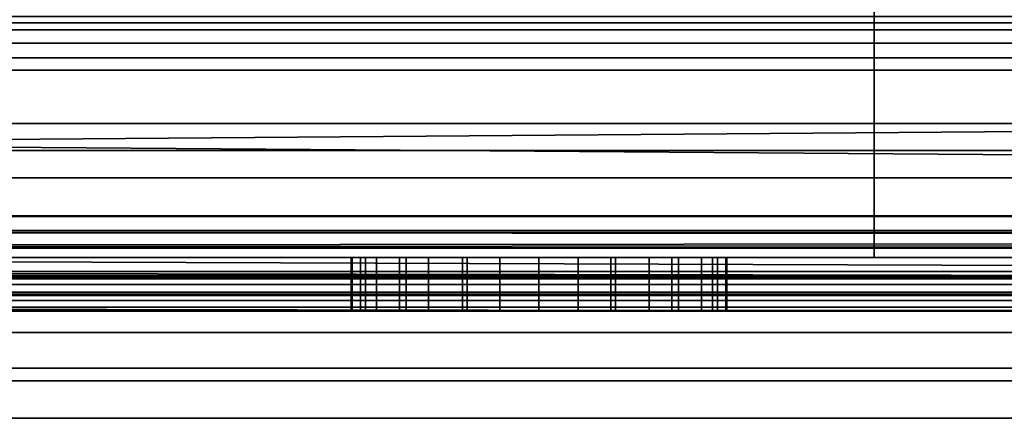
# Model space of a CAD drawing. Header units: millimetres. Extents: x -503 to 6703, y -110 to 249.
# Tile 366 of 656: x 1167.32 to 1185.68, y -30 to -22.56. Entities that reach past the tile are written whole.
import ezdxf

# ---------------------------------------------------------------- set-up
doc = ezdxf.new("R2010")
doc.units = ezdxf.units.MM
doc.layers.add('151', color=7, linetype='Continuous', true_color=0xffffff)

# ---------------------------------------------------------------- blocks, each defined once
blk = doc.blocks.new('UG_SURFACE_110')
at = {"layer": '151', "color": 250, "linetype": 'Continuous', "lineweight": 35}
for points in [[(1141.5, -21.648, 0.728), (1858.5, -21.648, 0.728), (1858.5, -22.621, 1.379), (1141.5, -22.621, 1.379)], [(1141.5, -23.5, 23.5), (1858.5, -23.5, 23.5), (1858.5, -22.5, 23.5), (1141.5, -22.5, 23.5)], [(1141.5, -22.621, 1.379), (1858.5, -22.621, 1.379), (1858.5, -23.272, 2.352), (1141.5, -23.272, 2.352)], [(1141.5, -23.272, 2.352), (1858.5, -23.272, 2.352), (1858.5, -23.5, 3.5), (1141.5, -23.5, 3.5)], [(1141.5, -23.5, 3.5), (1858.5, -23.5, 3.5), (1858.5, -23.5, 23.5), (1141.5, -23.5, 23.5)]]:
    blk.add_3dface(points, dxfattribs=at)
blk = doc.blocks.new('UG_SURFACE_111')
at = {"layer": '151', "color": 252, "linetype": 'Continuous', "lineweight": 35}
for points in [[(1141.5, -20.228, 24), (1858.5, -20.228, 24), (1858.5, -23.5, 24), (1141.5, -23.5, 24)], [(1141.5, -24.5, 30.5), (1858.5, -24.5, 30.5), (1858.5, -20.25, 30.5), (1141.5, -20.25, 30.5)], [(1141.5, -23, 28), (1858.5, -23, 28), (1858.5, -23.5, 29.5), (1141.5, -23.5, 29.5)], [(1141.5, -23.5, 26.5), (1858.5, -23.5, 26.5), (1858.5, -23, 28), (1141.5, -23, 28)], [(1141.5, -23.5, 0.5), (1858.5, -23.5, 0.5), (1858.5, -24.5, 0.5), (1141.5, -24.5, 0.5)], [(1141.5, -23.5, 24), (1858.5, -23.5, 24), (1858.5, -23.5, 0.5), (1141.5, -23.5, 0.5)], [(1141.5, -23.5, 29.5), (1858.5, -23.5, 29.5), (1858.5, -24.5, 29.5), (1141.5, -24.5, 29.5)], [(1141.5, -24.5, 26.5), (1858.5, -24.5, 26.5), (1858.5, -23.5, 26.5), (1141.5, -23.5, 26.5)], [(1141.5, -24.5, 0.5), (1858.5, -24.5, 0.5), (1858.5, -24.5, 26.5), (1141.5, -24.5, 26.5)], [(1141.5, -24.5, 29.5), (1858.5, -24.5, 29.5), (1858.5, -24.5, 30.5), (1141.5, -24.5, 30.5)]]:
    blk.add_3dface(points, dxfattribs=at)
blk = doc.blocks.new('UG_SURFACE_113')
at = {"layer": '151', "color": 35, "linetype": 'Continuous', "lineweight": 35}
for points in [[(1144, -14.5, 1002), (1218, -14.5, 1002), (1218, -27, 1002), (1144, -27, 1002)], [(1218, -14.5, 1159), (1144, -14.5, 1159), (1144, -27, 1159), (1218, -27, 1159)], [(1183.25, -14.5, 1003), (1144, -14.5, 1003), (1144, -27, 1003), (1183.25, -27, 1003)], [(1183.25, -27, 1158), (1144, -27, 1158), (1144, -14.5, 1158), (1183.25, -14.5, 1158)], [(1186.75, -14.5, 1003), (1183.25, -14.5, 1003), (1183.25, -27, 1003), (1186.75, -27, 1003)], [(1183.25, -14.5, 1158), (1186.75, -14.5, 1158), (1186.75, -27, 1158), (1183.25, -27, 1158)], [(1859, -30, 2017), (1859, -19.41, 2017), (1141, -19.41, 2017), (1141, -24.75, 2017)], [(1143, -19.41, 30.5), (1857, -19.41, 30.5), (1141, -25, 30.5), (1141, -24.75, 30.5)], [(1857, -19.41, 30.5), (1859, -19.41, 30.5), (1859, -25, 30.5), (1141, -25, 30.5)], [(1231, -22.753, 1171.853), (1144, -22.753, 1171.853), (1144, -19.5, 1172.5), (1231, -19.5, 1172.5)], [(1231, -19.5, 996.5), (1144, -19.5, 996.5), (1144, -22.753, 997.147), (1231, -22.753, 997.147)], [(1231, -25.51, 1170.01), (1144, -25.51, 1170.01), (1144, -22.753, 1171.853), (1231, -22.753, 1171.853)], [(1231, -22.753, 997.147), (1144, -22.753, 997.147), (1144, -25.51, 998.99), (1231, -25.51, 998.99)], [(1141, -24.75, 2017), (1141, -30, 2017), (1859, -30, 2017)], [(1141, -30), (1141, -25), (1859, -25), (1859, -30)], [(1141, -25), (1141, -25, 30.5), (1859, -25, 30.5), (1859, -25)], [(1231, -27.353, 1167.253), (1144, -27.353, 1167.253), (1144, -25.51, 1170.01), (1231, -25.51, 1170.01)], [(1231, -25.51, 998.99), (1144, -25.51, 998.99), (1144, -27.353, 1001.747), (1231, -27.353, 1001.747)], [(1144, -27, 1002), (1218, -27, 1002), (1217.979, -27.257, 1002.051)], [(1217.979, -27.257, 1002.051), (1144, -27.26, 1002.035), (1144, -27, 1002)], [(1218, -27, 1159), (1144, -27, 1159), (1144, -27.383, 1158.924), (1217.968, -27.383, 1158.924)], [(1183.25, -27, 1014.25), (1144, -27, 1014.25), (1175.661, -27, 1020.766), (1177, -27, 1020.5)], [(1144, -27, 1014.25), (1173.766, -27, 1022.661), (1174.525, -27, 1021.525)], [(1144, -27, 1035), (1173.766, -27, 1027.339), (1173.5, -27, 1026)], [(1174.525, -27, 1021.525), (1175.661, -27, 1020.766), (1144, -27, 1014.25)], [(1173.5, -27, 1026), (1173.5, -27, 1024), (1144, -27, 1014.25), (1144, -27, 1035)], [(1144, -27, 1035), (1175.661, -27, 1029.234), (1174.525, -27, 1028.475)], [(1173.5, -27, 1024), (1173.766, -27, 1022.661), (1144, -27, 1014.25)], [(1144, -27, 1035), (1183.25, -27, 1035), (1177, -27, 1029.5), (1175.661, -27, 1029.234)], [(1174.525, -27, 1028.475), (1173.766, -27, 1027.339), (1144, -27, 1035)], [(1183.25, -27, 1097.25), (1144, -27, 1097.25), (1176.272, -27, 1100.577), (1177.728, -27, 1100.577)], [(1144, -27, 1097.25), (1173.519, -27, 1103.634), (1173.969, -27, 1102.25)], [(1144, -27, 1110.75), (1183.25, -27, 1110.75), (1177, -27, 1107.5), (1175.576, -27, 1107.197)], [(1144, -27, 1097.25), (1174.943, -27, 1101.168), (1176.272, -27, 1100.577)], [(1144, -27, 1097.25), (1144, -27, 1110.75), (1173.671, -27, 1105.082), (1173.519, -27, 1103.634)], [(1175.576, -27, 1107.197), (1174.399, -27, 1106.342), (1144, -27, 1110.75)], [(1174.399, -27, 1106.342), (1173.671, -27, 1105.082), (1144, -27, 1110.75)], [(1173.969, -27, 1102.25), (1174.943, -27, 1101.168), (1144, -27, 1097.25)], [(1183.25, -27, 1158), (1183.25, -27, 1129.75), (1144, -27, 1129.75), (1144, -27, 1158)], [(1183.25, -27, 1129.75), (1183.25, -27, 1110.75), (1144, -27, 1110.75), (1144, -27, 1129.75)], [(1183.25, -27, 1097.25), (1183.25, -27, 1090.5), (1144, -27, 1090.5), (1144, -27, 1097.25)], [(1183.25, -27, 1090.5), (1183.25, -27, 1035), (1144, -27, 1035), (1144, -27, 1090.5)], [(1183.25, -27, 1014.25), (1183.25, -27, 1003), (1144, -27, 1003), (1144, -27, 1014.25)], [(1173.5, -28, 1026), (1173.5, -27, 1026), (1173.766, -27, 1027.339), (1173.766, -28, 1027.339)], [(1173.5, -27, 1024), (1173.5, -27, 1026), (1173.5, -28, 1026), (1173.5, -28, 1024)], [(1173.766, -28, 1022.661), (1173.766, -27, 1022.661), (1173.5, -27, 1024), (1173.5, -28, 1024)], [(1173.519, -28, 1103.634), (1173.519, -27, 1103.634), (1173.671, -27, 1105.082), (1173.671, -28, 1105.082)], [(1173.969, -28, 1102.25), (1173.969, -27, 1102.25), (1173.519, -27, 1103.634), (1173.519, -28, 1103.634)], [(1173.671, -28, 1105.082), (1173.671, -27, 1105.082), (1174.399, -27, 1106.342), (1174.399, -28, 1106.342)], [(1173.766, -28, 1027.339), (1173.766, -27, 1027.339), (1174.525, -27, 1028.475), (1174.525, -28, 1028.475)], [(1174.525, -28, 1021.525), (1174.525, -27, 1021.525), (1173.766, -27, 1022.661), (1173.766, -28, 1022.661)], [(1174.943, -28, 1101.168), (1174.943, -27, 1101.168), (1173.969, -27, 1102.25), (1173.969, -28, 1102.25)], [(1174.399, -28, 1106.342), (1174.399, -27, 1106.342), (1175.576, -27, 1107.197), (1175.576, -28, 1107.197)], [(1174.525, -28, 1028.475), (1174.525, -27, 1028.475), (1175.661, -27, 1029.234), (1175.661, -28, 1029.234)], [(1175.661, -28, 1020.766), (1175.661, -27, 1020.766), (1174.525, -27, 1021.525), (1174.525, -28, 1021.525)], [(1176.272, -28, 1100.577), (1176.272, -27, 1100.577), (1174.943, -27, 1101.168), (1174.943, -28, 1101.168)], [(1175.576, -28, 1107.197), (1175.576, -27, 1107.197), (1177, -27, 1107.5), (1177, -28, 1107.5)], [(1175.661, -28, 1029.234), (1175.661, -27, 1029.234), (1177, -27, 1029.5), (1177, -28, 1029.5)], [(1177, -28, 1020.5), (1177, -27, 1020.5), (1175.661, -27, 1020.766), (1175.661, -28, 1020.766)], [(1177.728, -28, 1100.577), (1177.728, -27, 1100.577), (1176.272, -27, 1100.577), (1176.272, -28, 1100.577)], [(1177, -27, 1020.5), (1178.339, -27, 1020.766), (1183.25, -27, 1014.25)], [(1178.424, -27, 1107.197), (1177, -27, 1107.5), (1183.25, -27, 1110.75)], [(1178.339, -27, 1029.234), (1177, -27, 1029.5), (1183.25, -27, 1035)], [(1177, -28, 1029.5), (1177, -27, 1029.5), (1178.339, -27, 1029.234), (1178.339, -28, 1029.234)], [(1178.339, -28, 1020.766), (1178.339, -27, 1020.766), (1177, -27, 1020.5), (1177, -28, 1020.5)], [(1177, -28, 1107.5), (1177, -27, 1107.5), (1178.424, -27, 1107.197), (1178.424, -28, 1107.197)], [(1177.728, -27, 1100.577), (1179.057, -27, 1101.168), (1183.25, -27, 1097.25)], [(1179.057, -28, 1101.168), (1179.057, -27, 1101.168), (1177.728, -27, 1100.577), (1177.728, -28, 1100.577)], [(1179.475, -27, 1028.475), (1178.339, -27, 1029.234), (1183.25, -27, 1035)], [(1183.25, -27, 1014.25), (1178.339, -27, 1020.766), (1179.475, -27, 1021.525)], [(1178.339, -28, 1029.234), (1178.339, -27, 1029.234), (1179.475, -27, 1028.475), (1179.475, -28, 1028.475)], [(1179.475, -28, 1021.525), (1179.475, -27, 1021.525), (1178.339, -27, 1020.766), (1178.339, -28, 1020.766)], [(1183.25, -27, 1110.75), (1179.601, -27, 1106.342), (1178.424, -27, 1107.197)], [(1178.424, -28, 1107.197), (1178.424, -27, 1107.197), (1179.601, -27, 1106.342), (1179.601, -28, 1106.342)], [(1183.25, -27, 1097.25), (1179.057, -27, 1101.168), (1180.031, -27, 1102.25)], [(1180.031, -28, 1102.25), (1180.031, -27, 1102.25), (1179.057, -27, 1101.168), (1179.057, -28, 1101.168)], [(1183.25, -27, 1035), (1180.234, -27, 1027.339), (1179.475, -27, 1028.475)], [(1179.475, -27, 1021.525), (1180.234, -27, 1022.661), (1183.25, -27, 1014.25)], [(1179.475, -28, 1028.475), (1179.475, -27, 1028.475), (1180.234, -27, 1027.339), (1180.234, -28, 1027.339)], [(1180.234, -28, 1022.661), (1180.234, -27, 1022.661), (1179.475, -27, 1021.525), (1179.475, -28, 1021.525)], [(1183.25, -27, 1110.75), (1180.329, -27, 1105.082), (1179.601, -27, 1106.342)], [(1179.601, -28, 1106.342), (1179.601, -27, 1106.342), (1180.329, -27, 1105.082), (1180.329, -28, 1105.082)], [(1180.031, -27, 1102.25), (1180.481, -27, 1103.634), (1183.25, -27, 1097.25)], [(1180.481, -28, 1103.634), (1180.481, -27, 1103.634), (1180.031, -27, 1102.25), (1180.031, -28, 1102.25)], [(1183.25, -27, 1014.25), (1180.234, -27, 1022.661), (1180.5, -27, 1024)], [(1180.5, -27, 1026), (1180.234, -27, 1027.339), (1183.25, -27, 1035)], [(1180.234, -28, 1027.339), (1180.234, -27, 1027.339), (1180.5, -27, 1026), (1180.5, -28, 1026)], [(1180.5, -28, 1024), (1180.5, -27, 1024), (1180.234, -27, 1022.661), (1180.234, -28, 1022.661)], [(1180.481, -27, 1103.634), (1180.329, -27, 1105.082), (1183.25, -27, 1110.75), (1183.25, -27, 1097.25)], [(1180.329, -28, 1105.082), (1180.329, -27, 1105.082), (1180.481, -27, 1103.634), (1180.481, -28, 1103.634)], [(1183.25, -27, 1035), (1183.25, -27, 1014.25), (1180.5, -27, 1024), (1180.5, -27, 1026)], [(1180.5, -27, 1026), (1180.5, -27, 1024), (1180.5, -28, 1024), (1180.5, -28, 1026)], [(1183.25, -27, 1097.25), (1183.25, -27, 1110.75), (1186.055, -27, 1105.045), (1186.489, -27, 1100.91)], [(1183.25, -27, 1110.75), (1186.75, -27, 1110.75), (1186.75, -27, 1107.185), (1186.055, -27, 1105.045)], [(1186.489, -27, 1100.91), (1186.75, -27, 1100.459), (1186.75, -27, 1097.25), (1183.25, -27, 1097.25)], [(1186.75, -27, 1158), (1186.75, -27, 1129.75), (1183.25, -27, 1129.75), (1183.25, -27, 1158)], [(1186.75, -27, 1129.75), (1186.75, -27, 1110.75), (1183.25, -27, 1110.75), (1183.25, -27, 1129.75)], [(1186.75, -27, 1097.25), (1186.75, -27, 1090.5), (1183.25, -27, 1090.5), (1183.25, -27, 1097.25)], [(1186.75, -27, 1090.5), (1186.75, -27, 1035), (1183.25, -27, 1035), (1183.25, -27, 1090.5)], [(1186.75, -27, 1035), (1186.75, -27, 1014.25), (1183.25, -27, 1014.25), (1183.25, -27, 1035)], [(1186.75, -27, 1014.25), (1186.75, -27, 1003), (1183.25, -27, 1003), (1183.25, -27, 1014.25)], [(1144, -27.26, 1002.035), (1217.979, -27.257, 1002.051), (1217.968, -27.383, 1002.076)], [(1144, -27.26, 1002.035), (1217.968, -27.383, 1002.076), (1217.944, -27.503, 1002.136)], [(1217.944, -27.503, 1002.136), (1144, -27.503, 1002.136), (1144, -27.26, 1002.035)], [(1231, -28, 1164), (1144, -28, 1164), (1144, -27.353, 1167.253), (1231, -27.353, 1167.253)], [(1231, -27.353, 1001.747), (1144, -27.353, 1001.747), (1144, -27.503, 1002.136), (1217.944, -27.503, 1002.136)], [(1217.968, -27.383, 1158.924), (1144, -27.383, 1158.924), (1144, -27.707, 1158.707), (1217.879, -27.707, 1158.707)], [(1217.879, -27.707, 1158.707), (1144, -27.707, 1158.707), (1144, -27.924, 1158.383), (1217.744, -27.924, 1158.383)], [(1217.744, -27.924, 1158.383), (1144, -27.924, 1158.383), (1144, -28, 1158), (1217.586, -28, 1158)], [(1217.586, -28, 1158), (1144, -28, 1158), (1144, -28, 1164), (1231, -28, 1164)], [(1173.5, -28, 1024), (1180.5, -28, 1024), (1180.234, -28, 1022.661), (1179.475, -28, 1021.525)], [(1180.5, -28, 1026), (1173.5, -28, 1026), (1173.766, -28, 1027.339), (1174.525, -28, 1028.475)], [(1173.5, -28, 1024), (1173.5, -28, 1026), (1180.5, -28, 1026), (1180.5, -28, 1024)], [(1174.525, -28, 1021.525), (1173.766, -28, 1022.661), (1173.5, -28, 1024), (1179.475, -28, 1021.525)], [(1173.969, -28, 1102.25), (1173.519, -28, 1103.634), (1173.671, -28, 1105.082), (1177, -28, 1104)], [(1173.671, -28, 1105.082), (1174.399, -28, 1106.342), (1175.576, -28, 1107.197), (1177, -28, 1104)], [(1176.272, -28, 1100.577), (1174.943, -28, 1101.168), (1173.969, -28, 1102.25), (1177, -28, 1104)], [(1174.525, -28, 1021.525), (1179.475, -28, 1021.525), (1178.339, -28, 1020.766), (1177, -28, 1020.5)], [(1179.475, -28, 1028.475), (1174.525, -28, 1028.475), (1175.661, -28, 1029.234), (1177, -28, 1029.5)], [(1177, -28, 1020.5), (1175.661, -28, 1020.766), (1174.525, -28, 1021.525)], [(1179.475, -28, 1028.475), (1180.234, -28, 1027.339), (1180.5, -28, 1026), (1174.525, -28, 1028.475)], [(1175.576, -28, 1107.197), (1177, -28, 1107.5), (1178.424, -28, 1107.197), (1177, -28, 1104)], [(1179.057, -28, 1101.168), (1177.728, -28, 1100.577), (1176.272, -28, 1100.577), (1177, -28, 1104)], [(1177, -28, 1029.5), (1178.339, -28, 1029.234), (1179.475, -28, 1028.475)], [(1177, -28, 1104), (1178.424, -28, 1107.197), (1179.601, -28, 1106.342)], [(1179.601, -28, 1106.342), (1180.329, -28, 1105.082), (1180.481, -28, 1103.634), (1177, -28, 1104)], [(1180.481, -28, 1103.634), (1180.031, -28, 1102.25), (1179.057, -28, 1101.168), (1177, -28, 1104)], [(1128, -30, 2030), (1128, -43.5, 2030), (1872, -43.5, 2030), (1872, -42.218, 2030)], [(1872, -42.218, 2030), (1872, -30, 2030), (1128, -30, 2030)], [(1128, -30, 2030), (1872, -30, 2030), (1859, -30, 2017), (1141, -30, 2017)], [(1872, -41.5), (1128, -41.5), (1128, -30), (1141, -30)], [(1872, -41.5), (1141, -30), (1859, -30)]]:
    blk.add_3dface(points, dxfattribs=at)
blk = doc.blocks.new('UG_SURFACE_135')
at = {"layer": '151', "color": 252, "linetype": 'Continuous', "lineweight": 35}
for points in [[(1218, -14.5, 1159), (1144, -14.5, 1159), (1144, -27, 1159), (1218, -27, 1159)], [(1144, -14.5, 1002), (1218, -14.5, 1002), (1218, -27, 1002), (1144, -27, 1002)], [(1183.25, -14.5, 1003), (1144, -14.5, 1003), (1144, -27, 1003), (1183.25, -27, 1003)], [(1183.25, -27, 1158), (1144, -27, 1158), (1144, -14.5, 1158), (1183.25, -14.5, 1158)], [(1186.75, -14.5, 1003), (1183.25, -14.5, 1003), (1183.25, -27, 1003), (1186.75, -27, 1003)], [(1183.25, -14.5, 1158), (1186.75, -14.5, 1158), (1186.75, -27, 1158), (1183.25, -27, 1158)], [(1218, -27, 1159), (1144, -27, 1159), (1144, -27.383, 1158.924), (1217.968, -27.383, 1158.924)], [(1217.968, -27.383, 1002.076), (1144, -27.383, 1002.076), (1144, -27, 1002), (1218, -27, 1002)], [(1183.25, -27, 1014.25), (1144, -27, 1014.25), (1175.661, -27, 1020.766), (1177, -27, 1020.5)], [(1144, -27, 1014.25), (1173.766, -27, 1022.661), (1174.525, -27, 1021.525)], [(1144, -27, 1035), (1173.766, -27, 1027.339), (1173.5, -27, 1026)], [(1174.525, -27, 1021.525), (1175.661, -27, 1020.766), (1144, -27, 1014.25)], [(1173.5, -27, 1026), (1173.5, -27, 1024), (1144, -27, 1014.25), (1144, -27, 1035)], [(1144, -27, 1035), (1175.661, -27, 1029.234), (1174.525, -27, 1028.475)], [(1173.5, -27, 1024), (1173.766, -27, 1022.661), (1144, -27, 1014.25)], [(1144, -27, 1035), (1183.25, -27, 1035), (1177, -27, 1029.5), (1175.661, -27, 1029.234)], [(1174.525, -27, 1028.475), (1173.766, -27, 1027.339), (1144, -27, 1035)], [(1183.25, -27, 1097.25), (1144, -27, 1097.25), (1176.272, -27, 1100.577), (1177.728, -27, 1100.577)], [(1144, -27, 1097.25), (1173.519, -27, 1103.634), (1173.969, -27, 1102.25)], [(1144, -27, 1110.75), (1183.25, -27, 1110.75), (1177, -27, 1107.5), (1175.576, -27, 1107.197)], [(1144, -27, 1097.25), (1174.943, -27, 1101.168), (1176.272, -27, 1100.577)], [(1144, -27, 1097.25), (1144, -27, 1110.75), (1173.671, -27, 1105.082), (1173.519, -27, 1103.634)], [(1175.576, -27, 1107.197), (1174.399, -27, 1106.342), (1144, -27, 1110.75)], [(1174.399, -27, 1106.342), (1173.671, -27, 1105.082), (1144, -27, 1110.75)], [(1173.969, -27, 1102.25), (1174.943, -27, 1101.168), (1144, -27, 1097.25)], [(1183.25, -27, 1158), (1183.25, -27, 1129.75), (1144, -27, 1129.75), (1144, -27, 1158)], [(1183.25, -27, 1129.75), (1183.25, -27, 1110.75), (1144, -27, 1110.75), (1144, -27, 1129.75)], [(1183.25, -27, 1097.25), (1183.25, -27, 1090.5), (1144, -27, 1090.5), (1144, -27, 1097.25)], [(1183.25, -27, 1090.5), (1183.25, -27, 1035), (1144, -27, 1035), (1144, -27, 1090.5)], [(1183.25, -27, 1014.25), (1183.25, -27, 1003), (1144, -27, 1003), (1144, -27, 1014.25)], [(1173.5, -28, 1026), (1173.5, -27, 1026), (1173.766, -27, 1027.339), (1173.766, -28, 1027.339)], [(1173.5, -27, 1024), (1173.5, -27, 1026), (1173.5, -28, 1026), (1173.5, -28, 1024)], [(1173.766, -28, 1022.661), (1173.766, -27, 1022.661), (1173.5, -27, 1024), (1173.5, -28, 1024)], [(1173.519, -28, 1103.634), (1173.519, -27, 1103.634), (1173.671, -27, 1105.082), (1173.671, -28, 1105.082)], [(1173.969, -28, 1102.25), (1173.969, -27, 1102.25), (1173.519, -27, 1103.634), (1173.519, -28, 1103.634)], [(1173.671, -28, 1105.082), (1173.671, -27, 1105.082), (1174.399, -27, 1106.342), (1174.399, -28, 1106.342)], [(1173.766, -28, 1027.339), (1173.766, -27, 1027.339), (1174.525, -27, 1028.475), (1174.525, -28, 1028.475)], [(1174.525, -28, 1021.525), (1174.525, -27, 1021.525), (1173.766, -27, 1022.661), (1173.766, -28, 1022.661)], [(1174.943, -28, 1101.168), (1174.943, -27, 1101.168), (1173.969, -27, 1102.25), (1173.969, -28, 1102.25)], [(1174.399, -28, 1106.342), (1174.399, -27, 1106.342), (1175.576, -27, 1107.197), (1175.576, -28, 1107.197)], [(1174.525, -28, 1028.475), (1174.525, -27, 1028.475), (1175.661, -27, 1029.234), (1175.661, -28, 1029.234)], [(1175.661, -28, 1020.766), (1175.661, -27, 1020.766), (1174.525, -27, 1021.525), (1174.525, -28, 1021.525)], [(1176.272, -28, 1100.577), (1176.272, -27, 1100.577), (1174.943, -27, 1101.168), (1174.943, -28, 1101.168)], [(1175.576, -28, 1107.197), (1175.576, -27, 1107.197), (1177, -27, 1107.5), (1177, -28, 1107.5)], [(1175.661, -28, 1029.234), (1175.661, -27, 1029.234), (1177, -27, 1029.5), (1177, -28, 1029.5)], [(1177, -28, 1020.5), (1177, -27, 1020.5), (1175.661, -27, 1020.766), (1175.661, -28, 1020.766)], [(1177.728, -28, 1100.577), (1177.728, -27, 1100.577), (1176.272, -27, 1100.577), (1176.272, -28, 1100.577)], [(1177, -28, 1029.5), (1177, -27, 1029.5), (1178.339, -27, 1029.234), (1178.339, -28, 1029.234)], [(1178.339, -28, 1020.766), (1178.339, -27, 1020.766), (1177, -27, 1020.5), (1177, -28, 1020.5)], [(1177, -28, 1107.5), (1177, -27, 1107.5), (1178.424, -27, 1107.197), (1178.424, -28, 1107.197)], [(1177, -27, 1020.5), (1178.339, -27, 1020.766), (1183.25, -27, 1014.25)], [(1178.424, -27, 1107.197), (1177, -27, 1107.5), (1183.25, -27, 1110.75)], [(1178.339, -27, 1029.234), (1177, -27, 1029.5), (1183.25, -27, 1035)], [(1179.057, -28, 1101.168), (1179.057, -27, 1101.168), (1177.728, -27, 1100.577), (1177.728, -28, 1100.577)], [(1177.728, -27, 1100.577), (1179.057, -27, 1101.168), (1183.25, -27, 1097.25)], [(1178.339, -28, 1029.234), (1178.339, -27, 1029.234), (1179.475, -27, 1028.475), (1179.475, -28, 1028.475)], [(1179.475, -28, 1021.525), (1179.475, -27, 1021.525), (1178.339, -27, 1020.766), (1178.339, -28, 1020.766)], [(1179.475, -27, 1028.475), (1178.339, -27, 1029.234), (1183.25, -27, 1035)], [(1183.25, -27, 1014.25), (1178.339, -27, 1020.766), (1179.475, -27, 1021.525)], [(1178.424, -28, 1107.197), (1178.424, -27, 1107.197), (1179.601, -27, 1106.342), (1179.601, -28, 1106.342)], [(1183.25, -27, 1110.75), (1179.601, -27, 1106.342), (1178.424, -27, 1107.197)], [(1180.031, -28, 1102.25), (1180.031, -27, 1102.25), (1179.057, -27, 1101.168), (1179.057, -28, 1101.168)], [(1183.25, -27, 1097.25), (1179.057, -27, 1101.168), (1180.031, -27, 1102.25)], [(1179.475, -28, 1028.475), (1179.475, -27, 1028.475), (1180.234, -27, 1027.339), (1180.234, -28, 1027.339)], [(1180.234, -28, 1022.661), (1180.234, -27, 1022.661), (1179.475, -27, 1021.525), (1179.475, -28, 1021.525)], [(1183.25, -27, 1035), (1180.234, -27, 1027.339), (1179.475, -27, 1028.475)], [(1179.475, -27, 1021.525), (1180.234, -27, 1022.661), (1183.25, -27, 1014.25)], [(1179.601, -28, 1106.342), (1179.601, -27, 1106.342), (1180.329, -27, 1105.082), (1180.329, -28, 1105.082)], [(1183.25, -27, 1110.75), (1180.329, -27, 1105.082), (1179.601, -27, 1106.342)], [(1180.481, -28, 1103.634), (1180.481, -27, 1103.634), (1180.031, -27, 1102.25), (1180.031, -28, 1102.25)], [(1180.031, -27, 1102.25), (1180.481, -27, 1103.634), (1183.25, -27, 1097.25)], [(1180.234, -28, 1027.339), (1180.234, -27, 1027.339), (1180.5, -27, 1026), (1180.5, -28, 1026)], [(1180.5, -28, 1024), (1180.5, -27, 1024), (1180.234, -27, 1022.661), (1180.234, -28, 1022.661)], [(1183.25, -27, 1014.25), (1180.234, -27, 1022.661), (1180.5, -27, 1024)], [(1180.5, -27, 1026), (1180.234, -27, 1027.339), (1183.25, -27, 1035)], [(1180.329, -28, 1105.082), (1180.329, -27, 1105.082), (1180.481, -27, 1103.634), (1180.481, -28, 1103.634)], [(1180.481, -27, 1103.634), (1180.329, -27, 1105.082), (1183.25, -27, 1110.75), (1183.25, -27, 1097.25)], [(1180.5, -27, 1026), (1180.5, -27, 1024), (1180.5, -28, 1024), (1180.5, -28, 1026)], [(1183.25, -27, 1035), (1183.25, -27, 1014.25), (1180.5, -27, 1024), (1180.5, -27, 1026)], [(1183.25, -27, 1097.25), (1183.25, -27, 1110.75), (1186.055, -27, 1105.045), (1186.489, -27, 1100.91)], [(1183.25, -27, 1110.75), (1186.75, -27, 1110.75), (1186.75, -27, 1107.185), (1186.055, -27, 1105.045)], [(1186.489, -27, 1100.91), (1186.75, -27, 1100.459), (1186.75, -27, 1097.25), (1183.25, -27, 1097.25)], [(1186.75, -27, 1158), (1186.75, -27, 1129.75), (1183.25, -27, 1129.75), (1183.25, -27, 1158)], [(1186.75, -27, 1129.75), (1186.75, -27, 1110.75), (1183.25, -27, 1110.75), (1183.25, -27, 1129.75)], [(1186.75, -27, 1097.25), (1186.75, -27, 1090.5), (1183.25, -27, 1090.5), (1183.25, -27, 1097.25)], [(1186.75, -27, 1090.5), (1186.75, -27, 1035), (1183.25, -27, 1035), (1183.25, -27, 1090.5)], [(1186.75, -27, 1035), (1186.75, -27, 1014.25), (1183.25, -27, 1014.25), (1183.25, -27, 1035)], [(1186.75, -27, 1014.25), (1186.75, -27, 1003), (1183.25, -27, 1003), (1183.25, -27, 1014.25)], [(1217.968, -27.383, 1158.924), (1144, -27.383, 1158.924), (1144, -27.707, 1158.707), (1217.879, -27.707, 1158.707)], [(1217.879, -27.707, 1002.293), (1144, -27.707, 1002.293), (1144, -27.383, 1002.076), (1217.968, -27.383, 1002.076)], [(1217.879, -27.707, 1158.707), (1144, -27.707, 1158.707), (1144, -27.924, 1158.383), (1217.744, -27.924, 1158.383)], [(1217.744, -27.924, 1002.617), (1144, -27.924, 1002.617), (1144, -27.707, 1002.293), (1217.879, -27.707, 1002.293)], [(1217.744, -27.924, 1158.383), (1144, -27.924, 1158.383), (1144, -28, 1158), (1183.25, -28, 1158)], [(1144, -27.924, 1002.617), (1186.75, -28, 1003), (1183.25, -28, 1003)], [(1144, -27.924, 1002.617), (1217.744, -27.924, 1002.617), (1190, -28, 1003), (1186.75, -28, 1003)], [(1183.25, -28, 1003), (1144, -28, 1003), (1144, -27.924, 1002.617)], [(1183.25, -28, 1035), (1144, -28, 1035), (1175.661, -28, 1029.234), (1177, -28, 1029.5)], [(1144, -28, 1035), (1173.766, -28, 1027.339), (1174.525, -28, 1028.475)], [(1144, -28, 1035), (1144, -28, 1014.25), (1173.5, -28, 1024), (1173.5, -28, 1026)], [(1174.525, -28, 1028.475), (1175.661, -28, 1029.234), (1144, -28, 1035)], [(1144, -28, 1014.25), (1173.766, -28, 1022.661), (1173.5, -28, 1024)], [(1144, -28, 1014.25), (1175.661, -28, 1020.766), (1174.525, -28, 1021.525)], [(1173.5, -28, 1026), (1173.766, -28, 1027.339), (1144, -28, 1035)], [(1144, -28, 1014.25), (1183.25, -28, 1014.25), (1177, -28, 1020.5), (1175.661, -28, 1020.766)], [(1174.525, -28, 1021.525), (1173.766, -28, 1022.661), (1144, -28, 1014.25)], [(1144, -28, 1110.75), (1174.399, -28, 1106.342), (1175.576, -28, 1107.197)], [(1144, -28, 1097.25), (1174.943, -28, 1101.168), (1173.969, -28, 1102.25)], [(1144, -28, 1110.75), (1173.671, -28, 1105.082), (1174.399, -28, 1106.342)], [(1173.969, -28, 1102.25), (1173.519, -28, 1103.634), (1144, -28, 1097.25)], [(1173.519, -28, 1103.634), (1173.671, -28, 1105.082), (1144, -28, 1110.75), (1144, -28, 1097.25)], [(1144, -28, 1097.25), (1183.25, -28, 1097.25), (1177.728, -28, 1100.577), (1176.272, -28, 1100.577)], [(1176.272, -28, 1100.577), (1174.943, -28, 1101.168), (1144, -28, 1097.25)], [(1175.576, -28, 1107.197), (1177, -28, 1107.5), (1183.25, -28, 1110.75), (1144, -28, 1110.75)], [(1144, -28, 1158), (1144, -28, 1129.75), (1183.25, -28, 1129.75), (1183.25, -28, 1158)], [(1144, -28, 1129.75), (1144, -28, 1110.75), (1183.25, -28, 1110.75), (1183.25, -28, 1129.75)], [(1144, -28, 1097.25), (1144, -28, 1090.5), (1183.25, -28, 1090.5), (1183.25, -28, 1097.25)], [(1144, -28, 1090.5), (1144, -28, 1035), (1183.25, -28, 1035), (1183.25, -28, 1090.5)], [(1144, -28, 1014.25), (1144, -28, 1003), (1183.25, -28, 1003), (1183.25, -28, 1014.25)], [(1177, -28, 1029.5), (1178.339, -28, 1029.234), (1183.25, -28, 1035)], [(1183.25, -28, 1110.75), (1177, -28, 1107.5), (1178.424, -28, 1107.197)], [(1178.339, -28, 1020.766), (1177, -28, 1020.5), (1183.25, -28, 1014.25)], [(1179.057, -28, 1101.168), (1177.728, -28, 1100.577), (1183.25, -28, 1097.25)], [(1179.475, -28, 1021.525), (1178.339, -28, 1020.766), (1183.25, -28, 1014.25)], [(1183.25, -28, 1035), (1178.339, -28, 1029.234), (1179.475, -28, 1028.475)], [(1178.424, -28, 1107.197), (1179.601, -28, 1106.342), (1183.25, -28, 1110.75)], [(1180.031, -28, 1102.25), (1179.057, -28, 1101.168), (1183.25, -28, 1097.25)], [(1183.25, -28, 1014.25), (1180.234, -28, 1022.661), (1179.475, -28, 1021.525)], [(1179.475, -28, 1028.475), (1180.234, -28, 1027.339), (1183.25, -28, 1035)], [(1179.601, -28, 1106.342), (1180.329, -28, 1105.082), (1183.25, -28, 1110.75)], [(1183.25, -28, 1097.25), (1180.481, -28, 1103.634), (1180.031, -28, 1102.25)], [(1183.25, -28, 1035), (1180.234, -28, 1027.339), (1180.5, -28, 1026)], [(1180.5, -28, 1024), (1180.234, -28, 1022.661), (1183.25, -28, 1014.25)], [(1183.25, -28, 1097.25), (1183.25, -28, 1110.75), (1180.329, -28, 1105.082), (1180.481, -28, 1103.634)], [(1183.25, -28, 1014.25), (1183.25, -28, 1035), (1180.5, -28, 1026), (1180.5, -28, 1024)], [(1217.744, -27.924, 1158.383), (1183.25, -28, 1158), (1186.75, -28, 1158)], [(1183.25, -28, 1097.25), (1186.75, -28, 1097.25), (1186.75, -28, 1100.459), (1186.489, -28, 1100.91)], [(1186.489, -28, 1100.91), (1186.055, -28, 1105.045), (1183.25, -28, 1110.75), (1183.25, -28, 1097.25)], [(1186.055, -28, 1105.045), (1186.75, -28, 1107.185), (1186.75, -28, 1110.75), (1183.25, -28, 1110.75)], [(1183.25, -28, 1158), (1183.25, -28, 1129.75), (1186.75, -28, 1129.75), (1186.75, -28, 1158)], [(1183.25, -28, 1129.75), (1183.25, -28, 1110.75), (1186.75, -28, 1110.75), (1186.75, -28, 1129.75)], [(1183.25, -28, 1097.25), (1183.25, -28, 1090.5), (1186.75, -28, 1090.5), (1186.75, -28, 1097.25)], [(1183.25, -28, 1090.5), (1183.25, -28, 1035), (1186.75, -28, 1035), (1186.75, -28, 1090.5)], [(1183.25, -28, 1035), (1183.25, -28, 1014.25), (1186.75, -28, 1014.25), (1186.75, -28, 1035)], [(1183.25, -28, 1014.25), (1183.25, -28, 1003), (1186.75, -28, 1003), (1186.75, -28, 1014.25)]]:
    blk.add_3dface(points, dxfattribs=at)
blk = doc.blocks.new('UG_SURFACE_186')
at = {"layer": '151', "color": 252, "linetype": 'Continuous', "lineweight": 35}
for points in [[(1135.5, -26.22, 2021.75), (1864.5, -26.22, 2021.75), (1864.5, 62.62, 2021.75), (1135.5, 62.62, 2021.75)], [(1137, -26.22, 2020.25), (1137, 62.62, 2020.25), (1863, 62.62, 2020.25), (1863, -26.22, 2020.25)], [(1082, -9.3, 2075.25), (1082, -26.22, 2075.25), (1918, -26.22, 2075.25), (1918, -9.3, 2075.25)], [(1083.5, -9.3, 2073.75), (1916.5, -9.3, 2073.75), (1916.5, -26.22, 2073.75), (1083.5, -26.22, 2073.75)], [(1918, -26.22, 2075.25), (1082, -26.22, 2075.25), (1082.059, -26.821, 2075.191)], [(1917.941, -26.821, 2075.191), (1918, -26.22, 2075.25), (1082.059, -26.821, 2075.191)], [(1083.53, -26.528, 2073.72), (1083.5, -26.22, 2073.75), (1916.5, -26.22, 2073.75)], [(1083.53, -26.528, 2073.72), (1916.5, -26.22, 2073.75), (1916.47, -26.528, 2073.72)], [(1864.53, -26.528, 2021.78), (1135.5, -26.22, 2021.75), (1135.47, -26.528, 2021.78)], [(1864.53, -26.528, 2021.78), (1864.5, -26.22, 2021.75), (1135.5, -26.22, 2021.75)], [(1136.941, -26.821, 2020.309), (1863, -26.22, 2020.25), (1863.059, -26.821, 2020.309)], [(1136.941, -26.821, 2020.309), (1137, -26.22, 2020.25), (1863, -26.22, 2020.25)], [(1916.47, -26.528, 2073.72), (1916.38, -26.825, 2073.63), (1083.62, -26.825, 2073.63), (1083.53, -26.528, 2073.72)], [(1135.47, -26.528, 2021.78), (1135.38, -26.825, 2021.87), (1864.62, -26.825, 2021.87)], [(1135.47, -26.528, 2021.78), (1864.62, -26.825, 2021.87), (1864.53, -26.528, 2021.78)], [(1082.059, -26.821, 2075.191), (1082.235, -27.399, 2075.016), (1917.765, -27.399, 2075.016), (1917.941, -26.821, 2075.191)], [(1916.037, -27.337, 2073.287), (1083.963, -27.337, 2073.287), (1083.62, -26.825, 2073.63), (1916.38, -26.825, 2073.63)], [(1864.62, -26.825, 2021.87), (1135.38, -26.825, 2021.87), (1135.037, -27.337, 2022.213), (1864.963, -27.337, 2022.213)], [(1863.059, -26.821, 2020.309), (1136.766, -27.399, 2020.484), (1136.941, -26.821, 2020.309)], [(1863.059, -26.821, 2020.309), (1863.234, -27.399, 2020.484), (1136.766, -27.399, 2020.484)], [(1915.525, -27.68, 2072.775), (1084.475, -27.68, 2072.775), (1083.963, -27.337, 2073.287), (1916.037, -27.337, 2073.287)], [(1864.963, -27.337, 2022.213), (1135.037, -27.337, 2022.213), (1134.525, -27.68, 2022.725), (1865.475, -27.68, 2022.725)], [(1917.765, -27.399, 2075.016), (1082.235, -27.399, 2075.016), (1082.902, -28.398, 2074.348), (1917.098, -28.398, 2074.348)], [(1863.902, -28.398, 2021.152), (1136.098, -28.398, 2021.152), (1136.766, -27.399, 2020.484), (1863.234, -27.399, 2020.484)], [(1914.92, -27.8, 2072.17), (1085.08, -27.8, 2072.17), (1084.475, -27.68, 2072.775), (1915.525, -27.68, 2072.775)], [(1865.475, -27.68, 2022.725), (1134.525, -27.68, 2022.725), (1133.92, -27.8, 2023.33), (1866.08, -27.8, 2023.33)], [(1085.08, -27.8, 2072.17), (1914.92, -27.8, 2072.17), (1866.08, -27.8, 2023.33), (1133.92, -27.8, 2023.33)], [(1917.098, -28.398, 2074.348), (1082.902, -28.398, 2074.348), (1083.901, -29.066, 2073.349), (1916.099, -29.066, 2073.349)], [(1864.901, -29.066, 2022.151), (1135.099, -29.066, 2022.151), (1136.098, -28.398, 2021.152), (1863.902, -28.398, 2021.152)], [(1916.099, -29.066, 2073.349), (1083.901, -29.066, 2073.349), (1085.08, -29.3, 2072.17), (1914.92, -29.3, 2072.17)], [(1866.08, -29.3, 2023.33), (1133.92, -29.3, 2023.33), (1135.099, -29.066, 2022.151), (1864.901, -29.066, 2022.151)], [(1085.08, -29.3, 2072.17), (1133.92, -29.3, 2023.33), (1866.08, -29.3, 2023.33), (1914.92, -29.3, 2072.17)]]:
    blk.add_3dface(points, dxfattribs=at)
blk = doc.blocks.new('UG_SURFACE_197')
at = {"layer": '151', "color": 252, "linetype": 'Continuous', "lineweight": 35}
for points in [[(1138, -21.493, -7.845), (1862, -21.493, -7.845), (1862, -27.644, -10.084), (1138, -27.644, -10.084)], [(1138, -27.986, -9.144), (1862, -27.986, -9.144), (1862, -21.835, -6.906), (1138, -21.835, -6.906)], [(1862, -27.644, -10.084), (1862, -27.986, -9.144), (1138, -27.986, -9.144), (1138, -27.644, -10.084)]]:
    blk.add_3dface(points, dxfattribs=at)

msp = doc.modelspace()

# ---------------------------------------------------------------- linework, layer by layer
at = {"layer": '151', "color": 251, "linetype": 'Continuous', "lineweight": -3, "true_color": 0x636466}
for p, q in [((1858.5, -23, 28), (1141.5, -23, 28)), ((1858.5, -23.5, 0.5), (1141.5, -23.5, 0.5)), ((1858.5, -23.5, 24), (1141.5, -23.5, 24)), ((1858.5, -23.5, 29.5), (1141.5, -23.5, 29.5)), ((1858.5, -23.5, 23.5), (1141.5, -23.5, 23.5)), ((1858.5, -23.5, 3.5), (1141.5, -23.5, 3.5)), ((1858.5, -23.5, 26.5), (1141.5, -23.5, 26.5)), ((1858.5, -24.5, 29.5), (1141.5, -24.5, 29.5)), ((1858.5, -24.5, 26.5), (1141.5, -24.5, 26.5)), ((1858.5, -24.5, 0.5), (1141.5, -24.5, 0.5)), ((1858.5, -24.5, 30.5), (1141.5, -24.5, 30.5)), ((1141, -25, 30.5), (1859, -25, 30.5)), ((1859, -25), (1141, -25)), ((1918, -26.22, 2075.25), (1082, -26.22, 2075.25)), ((1916.5, -26.22, 2073.75), (1083.5, -26.22, 2073.75)), ((1864.5, -26.22, 2021.75), (1135.5, -26.22, 2021.75)), ((1863, -26.22, 2020.25), (1137, -26.22, 2020.25)), ((1144, -27, 1159), (1218, -27, 1159)), ((1218, -27, 1002), (1144, -27, 1002)), ((1217.586, -27, 1003), (1144, -27, 1003)), ((1217.586, -27, 1158), (1144, -27, 1158)), ((1218, -27, 1002), (1144, -27, 1002)), ((1217.586, -27, 1158), (1144, -27, 1158)), ((1217.586, -27, 1003), (1144, -27, 1003)), ((1144, -27, 1159), (1218, -27, 1159)), ((1173.5, -28, 1024), (1173.5, -27, 1024)), ((1173.5, -28, 1026), (1173.5, -27, 1026)), ((1173.5, -27, 1024), (1173.5, -27, 1026)), ((1173.5, -28, 1024), (1173.5, -27, 1024)), ((1173.5, -27, 1024), (1173.5, -27, 1026)), ((1173.5, -28, 1026), (1173.5, -27, 1026)), ((1180.5, -27, 1026), (1180.5, -27, 1024)), ((1180.5, -28, 1024), (1180.5, -27, 1024)), ((1180.5, -28, 1026), (1180.5, -27, 1026)), ((1180.5, -27, 1026), (1180.5, -27, 1024)), ((1180.5, -28, 1024), (1180.5, -27, 1024)), ((1180.5, -28, 1026), (1180.5, -27, 1026)), ((1217.944, -27.503, 1002.136), (1144, -27.503, 1002.136)), ((1862, -27.644, -10.084), (1138, -27.644, -10.084)), ((1914.92, -27.8, 2072.17), (1085.08, -27.8, 2072.17)), ((1866.08, -27.8, 2023.33), (1133.92, -27.8, 2023.33)), ((1862, -27.986, -9.144), (1138, -27.986, -9.144)), ((1231, -28, 1164), (1144, -28, 1164)), ((1144, -28, 1003), (1217.586, -28, 1003)), ((1217.586, -28, 1158), (1144, -28, 1158)), ((1217.586, -28, 1158), (1144, -28, 1158)), ((1173.5, -28, 1024), (1173.5, -28, 1026)), ((1173.5, -28, 1024), (1173.5, -28, 1026)), ((1180.5, -28, 1026), (1180.5, -28, 1024)), ((1180.5, -28, 1026), (1180.5, -28, 1024)), ((1914.92, -29.3, 2072.17), (1085.08, -29.3, 2072.17)), ((1866.08, -29.3, 2023.33), (1133.92, -29.3, 2023.33))]:
    msp.add_line(p, q, dxfattribs=at)
at = {"layer": '151', "color": 251, "linetype": 'Continuous', "lineweight": -3, "true_color": 0x636466, "extrusion": (0, 1, 0)}
for centre in [(-1177, 1104, -27), (-1177, 1104, -27), (-1177, 1104, -28), (-1177, 1104, -28)]:
    msp.add_circle(centre, 3.5, dxfattribs=at)
for centre, start, end in [((-1177, 1024, -27), 180, 0), ((-1177, 1026, -27), 0, 180), ((-1177, 1024, -27), 180, 0), ((-1177, 1026, -27), 0, 180), ((-1177, 1024, -28), 180, 0), ((-1177, 1026, -28), 0, 180), ((-1177, 1026, -28), 0, 180), ((-1177, 1024, -28), 180, 0)]:
    msp.add_arc(centre, 3.5, start, end, dxfattribs=at)

# ---------------------------------------------------------------- block references
at = {"layer": '151', "color": 251, "linetype": 'Continuous', "lineweight": -3, "true_color": 0x636466}
for name in ['UG_SURFACE_186', 'UG_SURFACE_113', 'UG_SURFACE_197', 'UG_SURFACE_135', 'UG_SURFACE_111', 'UG_SURFACE_110']:
    msp.add_blockref(name, (0, 0), dxfattribs=at)

doc.saveas('drawing.dxf')
